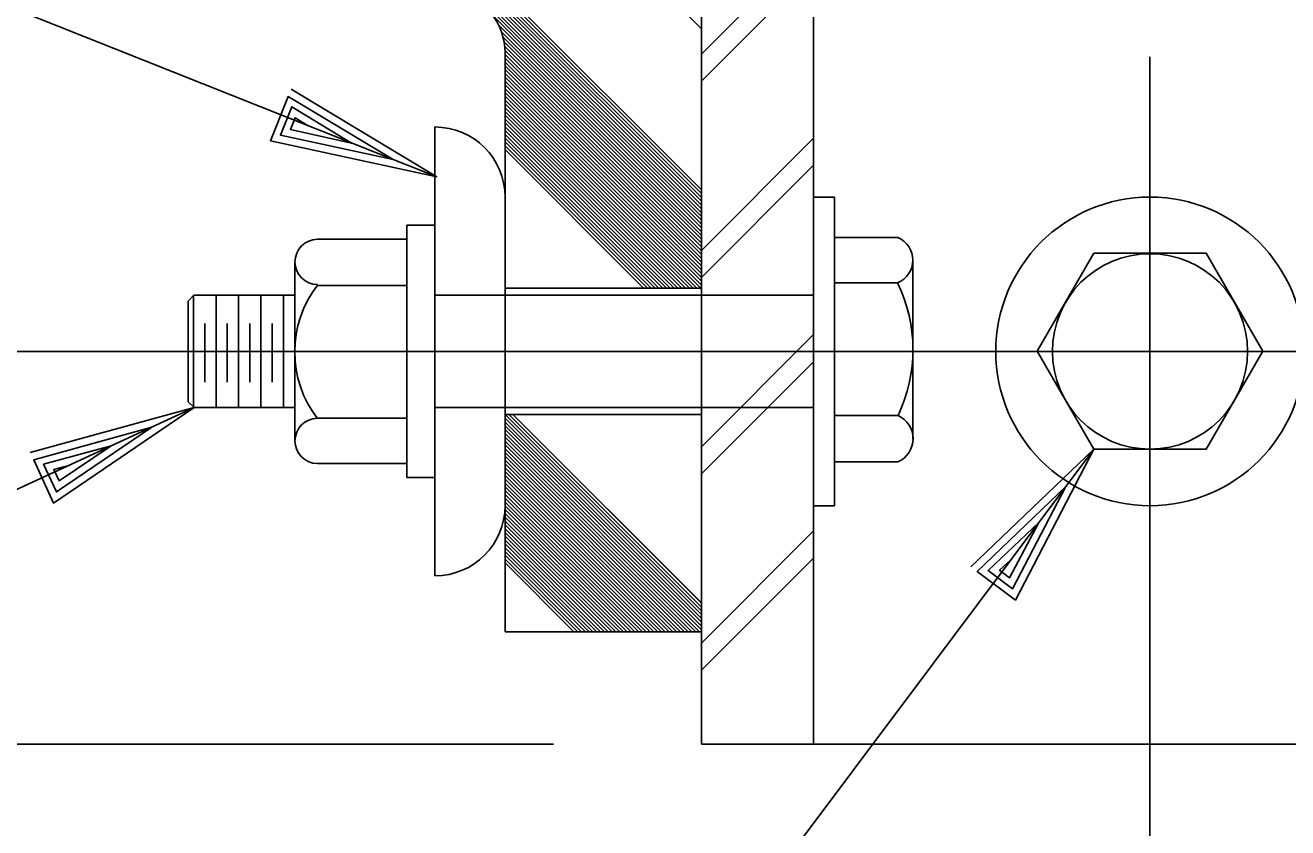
# Model space of a CAD drawing. Extents: x 22369.6 to 22389.4, y 22369.6 to 22386.
# Drawn here: x 22371.8859 to 22372.3549, y 22373.2883 to 22373.5863 of the extents above; entities that cross this region are included whole.
import ezdxf

# ---------------------------------------------------------------- set-up
doc = ezdxf.new("R2010")
doc.units = 0
for name, color, linetype in [('Level 1', 7, 'Continuous'), ('Level 2', 7, 'Continuous'), ('Level 50', 7, 'Continuous'), ('Level 7', 7, 'Continuous')]:
    doc.layers.add(name, color=color, linetype=linetype)

msp = doc.modelspace()

# ---------------------------------------------------------------- linework, layer by layer
at = {"layer": 'Level 1'}
for p, q in [((22371.917893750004, 22373.734487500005), (22372.137070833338, 22373.51531041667)), ((22371.919081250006, 22373.734716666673), (22372.137070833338, 22373.516727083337)), ((22371.920289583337, 22373.734925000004), (22372.137070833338, 22373.518143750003)), ((22371.921518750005, 22373.735112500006), (22372.137070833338, 22373.519560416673)), ((22371.922747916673, 22373.735300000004), (22372.137070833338, 22373.52097708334)), ((22371.923987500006, 22373.735456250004), (22372.137070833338, 22373.522372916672)), ((22371.925268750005, 22373.73559166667), (22372.137070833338, 22373.523789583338)), ((22371.926560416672, 22373.73571666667), (22372.137070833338, 22373.525206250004)), ((22371.91671666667, 22373.734247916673), (22372.137070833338, 22373.513893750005)), ((22372.137070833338, 22373.585039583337), (22372.049185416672, 22373.672925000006)), ((22372.136862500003, 22373.575393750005), (22372.17231041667, 22373.610841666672)), ((22372.136862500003, 22373.565341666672), (22372.178737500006, 22373.60721666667)), ((22372.06002916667, 22373.589518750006), (22372.137070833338, 22373.51247708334)), ((22372.06193541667, 22373.586195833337), (22372.137070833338, 22373.511060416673)), ((22372.06288333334, 22373.58385208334), (22372.137070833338, 22373.509664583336)), ((22372.06347708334, 22373.58184166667), (22372.137070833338, 22373.50824791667)), ((22372.06415416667, 22373.579747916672), (22372.137070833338, 22373.506831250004)), ((22372.06415416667, 22373.578331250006), (22372.137070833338, 22373.50541458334)), ((22372.06415416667, 22373.576914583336), (22372.137070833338, 22373.503997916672)), ((22372.06415416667, 22373.57549791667), (22372.137070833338, 22373.502581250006)), ((22372.06415416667, 22373.574081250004), (22372.137070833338, 22373.501164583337)), ((22372.06415416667, 22373.57266458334), (22372.137070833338, 22373.49974791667)), ((22372.06415416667, 22373.571247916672), (22372.137070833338, 22373.498331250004)), ((22372.303737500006, 22372.928247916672), (22372.303737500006, 22373.574633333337)), ((22372.06415416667, 22373.56985208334), (22372.137070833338, 22373.49693541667)), ((22372.06415416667, 22373.568435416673), (22372.137070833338, 22373.495518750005)), ((22372.06415416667, 22373.567018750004), (22372.137070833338, 22373.49410208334)), ((22372.06415416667, 22373.565602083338), (22372.137070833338, 22373.492685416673)), ((22372.06415416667, 22373.56418541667), (22372.137070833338, 22373.491268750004)), ((22372.06415416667, 22373.562768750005), (22372.137070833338, 22373.489852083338)), ((22372.06415416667, 22373.56135208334), (22372.137070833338, 22373.48843541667)), ((22372.06415416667, 22373.55993541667), (22372.135435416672, 22373.48865416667)), ((22372.06415416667, 22373.558539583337), (22372.13403958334, 22373.48865416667)), ((22372.06415416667, 22373.55712291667), (22372.13262291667, 22373.48865416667)), ((22372.06415416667, 22373.555706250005), (22372.131206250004, 22373.48865416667)), ((22372.06415416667, 22373.55428958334), (22372.129789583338, 22373.48865416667)), ((22372.06415416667, 22373.552872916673), (22372.12837291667, 22373.48865416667)), ((22372.06415416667, 22373.551456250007), (22372.126956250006, 22373.48865416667)), ((22372.06415416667, 22373.550039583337), (22372.12553958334, 22373.48865416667)), ((22372.06415416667, 22373.54862291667), (22372.12412291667, 22373.48865416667)), ((22372.06415416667, 22373.547206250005), (22372.122706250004, 22373.48865416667)), ((22372.06415416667, 22373.545810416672), (22372.12131041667, 22373.48865416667)), ((22372.06415416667, 22373.544393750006), (22372.119893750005, 22373.48865416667)), ((22372.06415416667, 22373.54297708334), (22372.11847708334, 22373.48865416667)), ((22372.136862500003, 22373.502487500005), (22372.178737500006, 22373.544362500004)), ((22372.06415416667, 22373.54156041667), (22372.117060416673, 22373.48865416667)), ((22372.06415416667, 22373.540143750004), (22372.115643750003, 22373.48865416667)), ((22372.136862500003, 22373.492435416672), (22372.178737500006, 22373.53431041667)), ((22372.06415416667, 22373.52496666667), (22372.06415416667, 22373.404591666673)), ((22372.178737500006, 22373.52250833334), (22372.186550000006, 22373.52250833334)), ((22372.186550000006, 22373.52250833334), (22372.186550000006, 22373.407925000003)), ((22372.027695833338, 22373.51209166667), (22372.027695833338, 22373.41834166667)), ((22372.027695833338, 22373.51209166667), (22372.038112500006, 22373.51209166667)), ((22372.027695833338, 22373.50688333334), (22371.994425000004, 22373.50688333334)), ((22372.186550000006, 22373.424175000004), (22372.186550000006, 22373.50750833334)), ((22372.21007083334, 22373.50750833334), (22372.186550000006, 22373.50750833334)), ((22372.26184166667, 22373.465300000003), (22372.28284166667, 22373.501675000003)), ((22372.28284166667, 22373.501675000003), (22372.324633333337, 22373.501675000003)), ((22372.345633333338, 22373.465300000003), (22372.324633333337, 22373.501675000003)), ((22371.986050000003, 22373.49838333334), (22371.986050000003, 22373.431945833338)), ((22372.21569583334, 22373.432675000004), (22372.21569583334, 22373.49915416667)), ((22372.21015416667, 22373.490675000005), (22372.186550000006, 22373.490675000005)), ((22371.948550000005, 22373.486050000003), (22371.946425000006, 22373.48384166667)), ((22371.948466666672, 22373.486050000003), (22371.948466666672, 22373.44438333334)), ((22371.986050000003, 22373.486050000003), (22371.948550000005, 22373.486050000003)), ((22371.95684166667, 22373.486050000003), (22371.95684166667, 22373.44438333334)), ((22371.96513333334, 22373.486050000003), (22371.96513333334, 22373.44438333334)), ((22371.97346666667, 22373.486050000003), (22371.97346666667, 22373.44438333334)), ((22371.98184166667, 22373.486050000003), (22371.98184166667, 22373.44438333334)), ((22372.027695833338, 22373.489675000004), (22371.994425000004, 22373.489675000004)), ((22372.038112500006, 22373.486050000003), (22372.178737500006, 22373.486050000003)), ((22371.946425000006, 22373.48384166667), (22371.946425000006, 22373.446487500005)), ((22371.952633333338, 22373.475591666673), (22371.952633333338, 22373.45377916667)), ((22371.960966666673, 22373.475591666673), (22371.960966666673, 22373.45377916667)), ((22371.96934166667, 22373.475591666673), (22371.96934166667, 22373.45377916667)), ((22371.97763333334, 22373.475591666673), (22371.97763333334, 22373.45377916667)), ((22372.136862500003, 22373.429581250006), (22372.178737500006, 22373.471456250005)), ((22371.762456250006, 22373.46521666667), (22372.137070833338, 22373.46521666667)), ((22372.137070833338, 22373.46521666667), (22372.803737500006, 22373.46521666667)), ((22372.26184166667, 22373.465300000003), (22372.28284166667, 22373.428945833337)), ((22372.345633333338, 22373.465300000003), (22372.324633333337, 22373.428945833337)), ((22372.136862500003, 22373.419518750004), (22372.178737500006, 22373.461393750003)), ((22371.948716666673, 22373.44438333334), (22371.946425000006, 22373.446487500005)), ((22371.986050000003, 22373.44438333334), (22371.948716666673, 22373.44438333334)), ((22372.038112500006, 22373.44438333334), (22372.178737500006, 22373.44438333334)), ((22372.027695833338, 22373.440383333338), (22371.994425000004, 22373.440383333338)), ((22372.06415416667, 22373.440383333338), (22372.137070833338, 22373.36746666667)), ((22372.06415416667, 22373.438987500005), (22372.137070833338, 22373.366070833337)), ((22372.064175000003, 22373.44177916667), (22372.137070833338, 22373.36888333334)), ((22372.065591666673, 22373.44177916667), (22372.137070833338, 22373.370300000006)), ((22372.06700833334, 22373.44177916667), (22372.137070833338, 22373.371716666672)), ((22372.06710208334, 22373.44177916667), (22372.137070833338, 22373.371810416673)), ((22372.210279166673, 22373.44138333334), (22372.186550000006, 22373.44138333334)), ((22372.06415416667, 22373.43757083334), (22372.137070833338, 22373.36465416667)), ((22372.06415416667, 22373.436154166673), (22372.137070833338, 22373.363237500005)), ((22372.06415416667, 22373.434737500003), (22372.137070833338, 22373.36182083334)), ((22372.06415416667, 22373.433320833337), (22372.136425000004, 22373.361050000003)), ((22372.06415416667, 22373.43190416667), (22372.13500833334, 22373.361050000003)), ((22372.06415416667, 22373.430487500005), (22372.133591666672, 22373.361050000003)), ((22372.06415416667, 22373.42907083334), (22372.132175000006, 22373.361050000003)), ((22372.06415416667, 22373.427675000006), (22372.130779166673, 22373.361050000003)), ((22372.06415416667, 22373.426258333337), (22372.129362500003, 22373.361050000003)), ((22372.06415416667, 22373.42484166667), (22372.127945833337, 22373.361050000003)), ((22372.28284166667, 22373.428945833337), (22372.324633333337, 22373.428945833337)), ((22372.027695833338, 22373.423550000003), (22371.994425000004, 22373.423550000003)), ((22372.06415416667, 22373.423425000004), (22372.12652916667, 22373.361050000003)), ((22372.06415416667, 22373.42200833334), (22372.125112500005, 22373.361050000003)), ((22372.06415416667, 22373.420591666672), (22372.12369583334, 22373.361050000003)), ((22372.21007083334, 22373.424175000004), (22372.186550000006, 22373.424175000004)), ((22372.027695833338, 22373.41834166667), (22372.038112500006, 22373.41834166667)), ((22372.06415416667, 22373.419175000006), (22372.122279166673, 22373.361050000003)), ((22372.06415416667, 22373.417758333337), (22372.120862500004, 22373.361050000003)), ((22372.06415416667, 22373.41634166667), (22372.119445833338, 22373.361050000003)), ((22372.06415416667, 22373.414945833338), (22372.118050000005, 22373.361050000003)), ((22372.06415416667, 22373.41352916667), (22372.11663333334, 22373.361050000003)), ((22372.06415416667, 22373.412112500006), (22372.115216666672, 22373.361050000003)), ((22372.06415416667, 22373.41069583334), (22372.113800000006, 22373.361050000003)), ((22372.06415416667, 22373.40927916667), (22372.112383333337, 22373.361050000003)), ((22372.06415416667, 22373.407862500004), (22372.11096666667, 22373.361050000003)), ((22372.06415416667, 22373.406445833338), (22372.109550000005, 22373.361050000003)), ((22372.178737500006, 22373.407925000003), (22372.186550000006, 22373.407925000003)), ((22372.06415416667, 22373.40502916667), (22372.10813333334, 22373.361050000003)), ((22372.06415416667, 22373.40363333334), (22372.106737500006, 22373.361050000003)), ((22372.06415416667, 22373.402216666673), (22372.10532083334, 22373.361050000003)), ((22372.06415416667, 22373.400800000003), (22372.10390416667, 22373.361050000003)), ((22372.06415416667, 22373.399383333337), (22372.102487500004, 22373.361050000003)), ((22372.06415416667, 22373.39796666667), (22372.101070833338, 22373.361050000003)), ((22372.136862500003, 22373.356664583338), (22372.178737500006, 22373.398539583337)), ((22372.06415416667, 22373.396550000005), (22372.099654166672, 22373.361050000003)), ((22372.06415416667, 22373.39513333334), (22372.098237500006, 22373.361050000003)), ((22372.06415416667, 22373.393716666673), (22372.09682083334, 22373.361050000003)), ((22372.06415416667, 22373.392300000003), (22372.09540416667, 22373.361050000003)), ((22372.06415416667, 22373.39090416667), (22372.094008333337, 22373.361050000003)), ((22372.06415416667, 22373.389487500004), (22372.09259166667, 22373.361050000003)), ((22372.06415416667, 22373.388070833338), (22372.091175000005, 22373.361050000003)), ((22372.136862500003, 22373.346612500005), (22372.178737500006, 22373.388487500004)), ((22372.06415416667, 22373.386654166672), (22372.08975833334, 22373.361050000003)), ((22371.768320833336, 22373.31938333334), (22372.08216458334, 22373.31938333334))]:
    msp.add_line(p, q, dxfattribs=at)
for radius in [0.05729166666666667, 0.036270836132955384]:
    msp.add_circle((22372.303737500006, 22373.46521666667), radius, dxfattribs=at)
for centre, radius, start, end in [((22371.994544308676, 22373.498449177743), 0.008437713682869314, 90.56588333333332, 269.43415), ((22372.206507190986, 22373.499099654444), 0.009115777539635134, 292.3750472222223, 67.19947500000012), ((22372.158784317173, 22373.46582988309), 0.0569013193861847, 334.55188333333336, 25.884002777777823), ((22372.026638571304, 22373.465033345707), 0.040594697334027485, 142.43434722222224, 217.56568333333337), ((22371.994534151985, 22373.43198208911), 0.008427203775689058, 90.49753333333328, 269.50250277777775), ((22372.206350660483, 22373.43279267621), 0.009377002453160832, 293.1675388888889, 65.99908888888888)]:
    msp.add_arc(centre, radius, start, end, dxfattribs=at)
at = {"layer": 'Level 2'}
for p, q in [((22372.137070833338, 22373.361050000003), (22372.137070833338, 22373.61987291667)), ((22371.846143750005, 22373.606560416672), (22372.03875833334, 22373.53000833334)), ((22372.06415416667, 22373.576070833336), (22372.06415416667, 22373.361050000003)), ((22372.038112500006, 22373.548550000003), (22372.038112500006, 22373.38188333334)), ((22372.02265416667, 22373.536414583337), (22372.02265416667, 22373.536414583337)), ((22372.03875833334, 22373.53000833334), (22372.03875833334, 22373.53000833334)), ((22372.06415416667, 22373.407925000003), (22372.06415416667, 22373.52250833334)), ((22372.06415416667, 22373.48865416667), (22372.137070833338, 22373.48865416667)), ((22371.948716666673, 22373.44438333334), (22371.948716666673, 22373.44438333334)), ((22372.06415416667, 22373.44177916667), (22372.137070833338, 22373.44177916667)), ((22371.93297708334, 22373.43712291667), (22371.93297708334, 22373.43712291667)), ((22372.137070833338, 22373.361050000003), (22372.06415416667, 22373.361050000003))]:
    msp.add_line(p, q, dxfattribs=at)
for points in [[(22371.984643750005, 22373.56263333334), (22372.03875833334, 22373.53000833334), (22371.977018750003, 22373.543425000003), (22371.98353958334, 22373.559841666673), (22372.02265416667, 22373.536414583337), (22371.980727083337, 22373.545539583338), (22371.98491458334, 22373.55607083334), (22372.007164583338, 22373.54257083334), (22371.98443541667, 22373.547654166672), (22371.986154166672, 22373.551987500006), (22371.991050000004, 22373.548966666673)], [(22371.569081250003, 22373.296383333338), (22371.627997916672, 22373.296383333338), (22371.948716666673, 22373.44438333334)], [(22371.88778958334, 22373.427643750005), (22371.948716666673, 22373.44438333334), (22371.89644583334, 22373.408883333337), (22371.889050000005, 22373.424925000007), (22371.93297708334, 22373.43712291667), (22371.897477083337, 22373.41302916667), (22371.892727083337, 22373.42332083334), (22371.917841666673, 22373.43013333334), (22371.89849791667, 22373.417175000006), (22371.896539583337, 22373.42140416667), (22371.90210208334, 22373.42287291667)], [(22371.818352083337, 22372.95166458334), (22371.925133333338, 22372.95166458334), (22372.28284166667, 22373.428945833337)]]:
    msp.add_lwpolyline(points, dxfattribs=at)
for centre, radius, start, end in [((22372.040718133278, 22373.57607120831), 0.023437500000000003, 0, 77.38058055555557), ((22372.03810989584, 22373.522505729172), 0.026041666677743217, 2.7777777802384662e-06, 90), ((22372.03810989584, 22373.40792239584), 0.02604166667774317, 270.0000027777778, 0)]:
    msp.add_arc(centre, radius, start, end, dxfattribs=at)
at = {"layer": 'Level 50'}
for p, q in [((22372.137987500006, 22373.501997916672), (22372.137987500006, 22373.501997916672)), ((22372.28284166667, 22373.428945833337), (22372.28284166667, 22373.428945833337)), ((22372.27244583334, 22373.41507083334), (22372.27244583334, 22373.41507083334))]:
    msp.add_line(p, q, dxfattribs=at)
msp.add_lwpolyline([(22372.23718541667, 22373.385268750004), (22372.28284166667, 22373.428945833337), (22372.253727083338, 22373.372872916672), (22372.239591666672, 22373.38346666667), (22372.27244583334, 22373.41507083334), (22372.25265416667, 22373.376997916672), (22372.243591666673, 22373.383800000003), (22372.262445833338, 22373.401737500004), (22372.25159166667, 22373.38113333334), (22372.24785208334, 22373.38393541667), (22372.25206041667, 22373.38787291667)], dxfattribs=at)
at = {"layer": 'Level 7'}
for p, q in [((22372.137070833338, 22373.31938333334), (22372.137070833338, 22373.65271666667)), ((22372.178737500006, 22373.31938333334), (22372.178737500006, 22373.610841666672)), ((22372.137070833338, 22373.31938333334), (22372.803737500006, 22373.31938333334))]:
    msp.add_line(p, q, dxfattribs=at)

doc.saveas('drawing.dxf')
